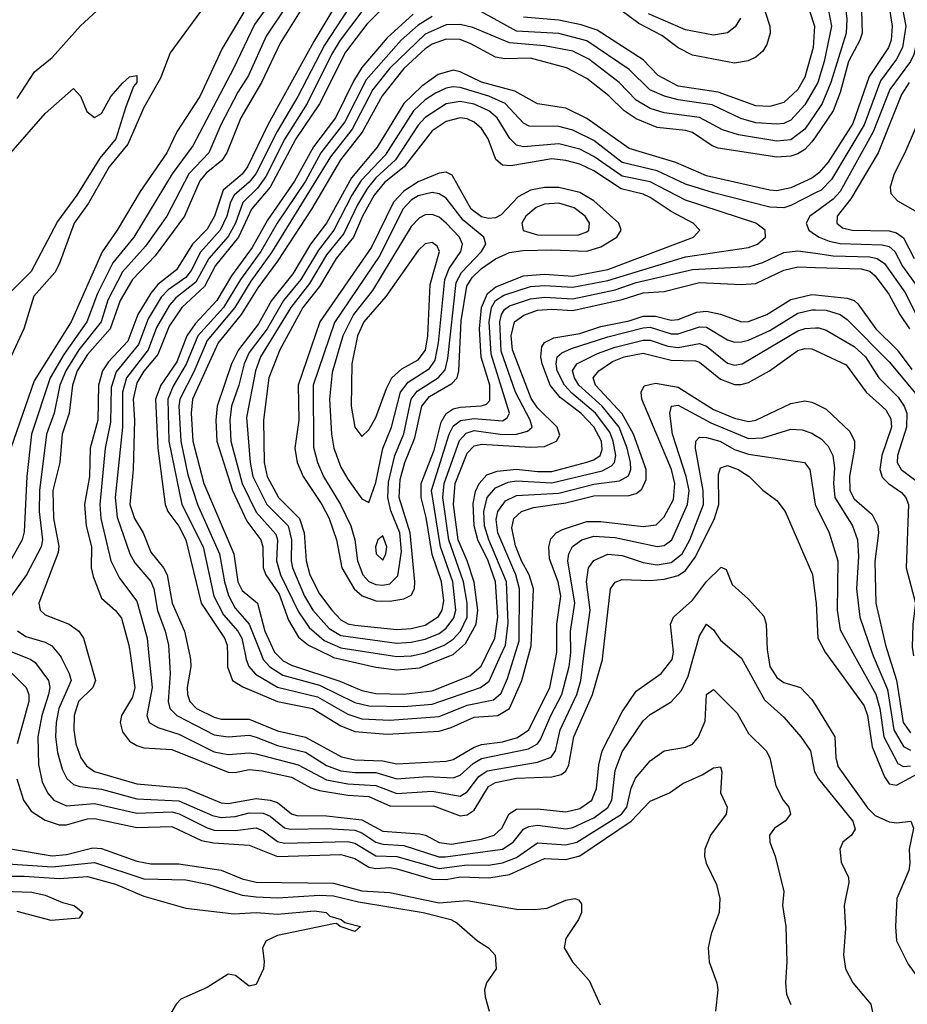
# Model space of a CAD drawing. Header units: inches. Extents: x 990535 to 1117859, y 769386 to 892122.
# Tile 1001 of 1056: x 1087737 to 1090261, y 839009 to 841809. Entities that reach past the tile are written whole.
import ezdxf

# ---------------------------------------------------------------- set-up
doc = ezdxf.new("R2010")
doc.units = ezdxf.units.IN
doc.header["$MEASUREMENT"] = 0
for name, color, linetype in [('B0883', 7, 'Continuous'), ('B0884', 7, 'Continuous'), ('B0893', 7, 'Continuous'), ('B0894', 7, 'Continuous')]:
    doc.layers.add(name, color=color, linetype=linetype)

msp = doc.modelspace()

# ---------------------------------------------------------------- linework, layer by layer
at = {"layer": 'B0883', "color": 5}
for points, elevation in [([(1087743.7, 840000), (1087769.5, 839990), (1087781.4, 839981.4), (1087819.4, 839930), (1087822.6, 839910), (1087819.1, 839890), (1087800.5, 839830), (1087789.3, 839770), (1087790.8, 839690.8), (1087801.4, 839641.4), (1087816.3, 839610), (1087834.6, 839590), (1087870, 839573.2), (1087950, 839580.5), (1088070, 839552.9), (1088170, 839556.4), (1088190.9, 839550.9), (1088270, 839510.5), (1088290, 839504.4), (1088350, 839503.3), (1088410, 839511), (1088430, 839502.4), (1088470, 839471.8), (1088490, 839467.6), (1088670, 839472.4), (1088690, 839467.4), (1088750, 839431.7), (1088810, 839429.3), (1088930, 839395.3), (1089010, 839405.8), (1089070, 839404.4), (1089110, 839411.3), (1089150, 839426.7), (1089210, 839468.4), (1089290, 839462.5), (1089321.6, 839470), (1089448.3, 839550), (1089463.4, 839570), (1089476, 839624), (1089488.1, 839651.9), (1089530, 839701.7), (1089570, 839729.4), (1089630, 839740.2), (1089650, 839749.2), (1089667.2, 839770), (1089685.9, 839814.1), (1089690, 839890.3), (1089710, 839904.2), (1089777, 839837), (1089810, 839779.3), (1089859.7, 839730), (1089870.1, 839710), (1089887.1, 839630), (1089907.9, 839590), (1089923.8, 839570), (1089929.2, 839550), (1089913.6, 839530), (1089883.5, 839510), (1089869.2, 839490), (1089870.2, 839470), (1089885.4, 839430), (1089910.2, 839330), (1089906, 839290), (1089915.6, 839230), (1089918.2, 839130), (1089914.5, 839070), (1089918, 839038), (1089930, 839008.9)], 2940), ([(1087852, 840000), (1087855.7, 839995.7), (1087878.5, 839950), (1087883.8, 839930), (1087849, 839850), (1087840.6, 839810), (1087838.7, 839770), (1087844.8, 839724.8), (1087858.1, 839678.1), (1087871.1, 839651.1), (1087890, 839634.6), (1087908.4, 839628.4), (1087970, 839621.1), (1088070, 839593.6), (1088190, 839587.9), (1088286, 839546), (1088310, 839540.4), (1088350, 839542.9), (1088390, 839553.6), (1088430, 839553.1), (1088450, 839544.4), (1088490, 839510.6), (1088506.7, 839506.7), (1088610, 839509.5), (1088690, 839503.9), (1088710, 839497), (1088750, 839469.8), (1088770, 839464.4), (1088830, 839460.3), (1088928.9, 839428.9), (1088948.1, 839428.1), (1089109.8, 839450), (1089140.6, 839470), (1089170, 839507.4), (1089184.9, 839515.1), (1089210, 839518.2), (1089290, 839508.4), (1089310, 839511.7), (1089370, 839539.6), (1089410, 839568.9), (1089421.1, 839590), (1089430, 839674.4), (1089450, 839726.8), (1089510, 839815.1), (1089530, 839833.2), (1089590, 839868.8), (1089618.9, 839901.1), (1089637.6, 839942.4), (1089653.9, 840000)], 2960), ([(1087932.7, 840000), (1087952.7, 839930), (1087945, 839910), (1087904.6, 839870), (1087892.2, 839830), (1087890.9, 839790), (1087897.3, 839750), (1087911.1, 839710), (1087927, 839686.9), (1087950, 839671.3), (1088070, 839636), (1088210, 839624.1), (1088310, 839582.2), (1088330, 839579.7), (1088410, 839594.4), (1088449.5, 839589.5), (1088470, 839583), (1088510, 839551.2), (1088525.8, 839545.8), (1088610, 839545.4), (1088710, 839533.9), (1088770, 839501.2), (1088873.7, 839493.8), (1088891.2, 839490), (1088930, 839469.4), (1088964.7, 839464.7), (1089050, 839478.6), (1089086.2, 839490), (1089108, 839510), (1089129.1, 839550.9), (1089150, 839563.9), (1089210, 839564.6), (1089290, 839556.8), (1089330, 839566.3), (1089364.1, 839590), (1089377.4, 839622.6), (1089384, 839690), (1089393.1, 839730), (1089450, 839840.7), (1089490, 839899.1), (1089561.1, 839950), (1089592.1, 839990), (1089594.1, 840000)], 2980), ([(1088052.4, 840000), (1088065.1, 839910), (1088058, 839882), (1088026.4, 839830), (1088023.2, 839810), (1088030, 839783.5), (1088050, 839757.1), (1088070, 839744.7), (1088090, 839738.5), (1088170, 839734.1), (1088330, 839668.8), (1088350, 839668.1), (1088390, 839676.6), (1088426.8, 839673.2), (1088510, 839654.8), (1088564.8, 839624.8), (1088590, 839617.5), (1088670, 839603.4), (1088730, 839600.1), (1088792.1, 839572.1), (1088913.6, 839573.6), (1088990, 839545.3), (1089010, 839548.2), (1089030, 839561.5), (1089070, 839628), (1089090, 839640.2), (1089150, 839652.2), (1089250, 839655.6), (1089277.2, 839662.8), (1089290, 839672.5), (1089298.6, 839690), (1089313.2, 839770), (1089366, 839890), (1089394.2, 839990), (1089395.3, 840000)], 3020), ([(1088104.8, 840000), (1088114.4, 839910), (1088099.2, 839830), (1088105.8, 839810), (1088130, 839795.9), (1088190, 839777.2), (1088290, 839727.4), (1088330, 839719.2), (1088390, 839723.9), (1088410, 839721.1), (1088529.6, 839689.6), (1088610, 839647.8), (1088670, 839636.3), (1088750, 839631.7), (1088810, 839608.5), (1088910, 839615.5), (1088990, 839601.3), (1089010, 839612.9), (1089043, 839657), (1089066.6, 839673.4), (1089210, 839697.6), (1089248.4, 839711.6), (1089260.8, 839730), (1089273.9, 839790), (1089321.2, 839890), (1089332.5, 839930), (1089341.8, 840000)], 3040), ([(1088162.2, 840000), (1088164.9, 839950), (1088159.2, 839870), (1088164.3, 839850), (1088184, 839830), (1088290, 839774.9), (1088330, 839769.8), (1088390, 839774), (1088410, 839768.8), (1088470, 839744.7), (1088550, 839725.6), (1088610, 839687.9), (1088650, 839673.4), (1088690, 839668), (1088750, 839668.2), (1088810, 839649.8), (1088897.1, 839657.1), (1088970, 839653), (1088990, 839660.7), (1089026.3, 839693.7), (1089050, 839707.6), (1089184.4, 839735.6), (1089210, 839749.8), (1089218.3, 839761.7), (1089247.2, 839830), (1089278.8, 839890), (1089299.9, 839970), (1089303.5, 840000)], 3060), ([(1088221.2, 840000), (1088223.4, 839990), (1088224.4, 839970), (1088213.4, 839910), (1088214.1, 839890), (1088221.3, 839870), (1088240.1, 839850), (1088290, 839825.5), (1088310, 839820.3), (1088390, 839819.9), (1088470, 839786.5), (1088550, 839768.3), (1088652.5, 839712.5), (1088690, 839704.5), (1088770, 839701.7), (1088810, 839692.9), (1088950, 839700.6), (1088970, 839705.2), (1089030, 839740.4), (1089050, 839747.5), (1089110, 839755.5), (1089152.5, 839767.5), (1089185, 839790), (1089245, 839910), (1089263, 840000)], 3080), ([(1088327.9, 840000), (1088328.6, 839968.6), (1088342.9, 839930), (1088371.5, 839911.5), (1088470, 839869.8), (1088570, 839849.8), (1088650, 839800.7), (1088690, 839784.7), (1088782.5, 839777.5), (1088930, 839785.8), (1088963.9, 839796.1), (1089030, 839826), (1089096.5, 839830), (1089130, 839850), (1089165.3, 839930), (1089183.8, 840000)], 3120), ([(1088379, 840000), (1088380.9, 839990), (1088389.3, 839969.3), (1088408.2, 839948.2), (1088470, 839911.3), (1088583.7, 839883.7), (1088670, 839833.7), (1088710, 839820.8), (1088790, 839817), (1088930, 839827.2), (1089010, 839859.8), (1089084.9, 839875.1), (1089106.1, 839893.9), (1089124.3, 839935.7), (1089144.1, 840000)], 3140), ([(1088425.5, 840000), (1088429.6, 839989.6), (1088448.3, 839968.3), (1088485.3, 839945.2), (1088590, 839916.3), (1088690, 839867.1), (1088730, 839857.6), (1088830, 839856.1), (1088910, 839862.7), (1089047.5, 839910), (1089071.9, 839928.1), (1089104.8, 840000)], 3160), ([(1088472.3, 840000), (1088486.2, 839986.2), (1088510, 839973.9), (1088647.5, 839927.5), (1088710, 839901.4), (1088750, 839893.2), (1088830, 839890.9), (1088910, 839900.6), (1089016.8, 839943.2), (1089049.1, 839970.9), (1089063.6, 840000)], 3180), ([(1088620.7, 840000), (1088630, 839995.5), (1088750, 839967.8), (1088810, 839960.6), (1088873.7, 839966.3), (1088960.1, 840000)], 3220), ([(1088797, 840000), (1088810, 839998), (1088850, 839999.7), (1088851.5, 840000)], 3240), ([(1089781.9, 840000), (1089790, 839993), (1089855, 839875), (1089910, 839825.2), (1089958, 839770), (1089985.7, 839730), (1089997.5, 839670), (1090000, 839665.6)], 2960), ([(1089865.7, 840000), (1089870.6, 839970), (1089890, 839938.3), (1089910, 839924.2), (1089957.4, 839910), (1089990, 839876), (1090000, 839859.6)], 2980), ([(1087716.3, 839950), (1087755.4, 839910), (1087763.5, 839890), (1087763.7, 839870), (1087730.4, 839750)], 2920), ([(1087729.7, 839650), (1087748.2, 839590), (1087770, 839557.9), (1087810, 839532.4), (1087850, 839519.9), (1087870, 839519.8), (1087930, 839536.4), (1087950, 839537.8), (1088070, 839511.9), (1088170, 839514.4), (1088254.7, 839474.7), (1088288.3, 839468.3), (1088390, 839461.3), (1088470, 839429.5), (1088650, 839435.5), (1088690, 839424.1), (1088730, 839399.3), (1088750, 839395.1), (1088790, 839397.8), (1088810, 839394.6), (1088910, 839364.7), (1088950, 839363.9), (1088990, 839371.7), (1089071.5, 839368.5), (1089130, 839378.4), (1089230, 839424.1), (1089290, 839421), (1089330, 839431.5), (1089476.1, 839530), (1089530, 839586.8), (1089585, 839610), (1089623.1, 839636.9), (1089678.3, 839661.7), (1089710, 839681.5), (1089730, 839684.4), (1089733.8, 839670), (1089730.1, 839610), (1089748.6, 839570), (1089746.2, 839550), (1089701.3, 839490), (1089685.2, 839450), (1089684.5, 839430), (1089689.2, 839410), (1089718.6, 839350), (1089728.1, 839310), (1089726.2, 839270), (1089703.5, 839210), (1089694.7, 839170), (1089698.2, 839130), (1089719.7, 839070), (1089722.2, 839050), (1089715.6, 838990)], 2920), ([(1087711.1, 839451.1), (1087830, 839431), (1087870, 839434.9), (1087945.7, 839454.3), (1087970, 839452.5), (1088070, 839416.3), (1088110, 839408.7), (1088190, 839408.4), (1088310, 839390.7), (1088370, 839365.7), (1088410, 839356.1), (1088630, 839353.6), (1088710, 839332), (1088790, 839326.8), (1088930, 839298.1), (1089010, 839304.6), (1089150, 839279.9), (1089201.1, 839279), (1089237.5, 839282.5), (1089290, 839305.4), (1089316, 839310), (1089326.3, 839306.3), (1089335, 839295), (1089334.5, 839270), (1089326.4, 839250), (1089290, 839196), (1089285.7, 839170), (1089309.1, 839130), (1089356.4, 839076.4), (1089387.6, 839007.6)], 2880), ([(1087689.7, 839409.7), (1087830, 839399.6), (1087950, 839412.6), (1088090, 839365.5), (1088210, 839363.5), (1088274.7, 839350), (1088370, 839319.5), (1088410, 839314.4), (1088470, 839312), (1088590, 839319.7), (1088630, 839317.4), (1088700.8, 839300.8), (1088884.4, 839270), (1088963.1, 839250), (1088980.5, 839240.5), (1089039.3, 839190), (1089070.4, 839170), (1089088.9, 839148.9), (1089092.4, 839110), (1089064.9, 839070), (1089059.1, 839050), (1089060.7, 839030), (1089072.2, 838990)], 2860), ([(1087653.9, 839373.9), (1087750, 839373.7), (1087850, 839366.9), (1087930, 839372.2), (1088010, 839350.7), (1088090, 839316.2), (1088210, 839282.7), (1088346.6, 839266.6), (1088409.5, 839270.6), (1088470, 839265.1), (1088575.3, 839275.3), (1088608.5, 839270), (1088619.4, 839259.4), (1088651.3, 839250), (1088661.4, 839241.4), (1088706.8, 839230), (1088690, 839216), (1088648.7, 839230), (1088638.6, 839238.6), (1088630, 839238), (1088470, 839204.6), (1088438, 839190), (1088428, 839170), (1088432.7, 839130), (1088430.4, 839110), (1088410, 839065.2), (1088390, 839060.9), (1088351.1, 839091.1), (1088330, 839094.5), (1088270, 839057), (1088195.8, 839024.2), (1088182, 839010), (1088147.3, 838950)], 2840), ([(1087689.1, 839330.9), (1087771.9, 839328.1), (1087810, 839319.6), (1087858.8, 839298.8), (1087892.4, 839290), (1087916.5, 839270), (1087906.2, 839253.8), (1087827, 839247), (1087730, 839273.5)], 2820)]:
    msp.add_lwpolyline(points, dxfattribs=dict(at, elevation=elevation))
at = {"layer": 'B0884', "color": 5}
for points, elevation in [([(1088690, 841941.8), (1088573.3, 841746.7), (1088442.5, 841510), (1088385.4, 841390), (1088370, 841369.3), (1088316.2, 841323.8), (1088290.8, 841250), (1088270, 841212.8), (1088228.3, 841170), (1088182.9, 841097.1), (1088130, 841055.5), (1088110, 841031.5), (1088073.5, 840970), (1088045, 840895), (1087990, 840836.2), (1087973, 840810), (1087961, 840770), (1087959.1, 840670), (1087937.4, 840590), (1087935.4, 840510), (1087922, 840430), (1087926, 840370), (1087941.3, 840310), (1087940.8, 840250), (1087945.9, 840225.9), (1087970, 840163.5), (1088010, 840128.4), (1088027, 840107), (1088048.1, 840030), (1088052.4, 840000)], 3020), ([(1088497, 841923), (1088404.9, 841795.1), (1088345.7, 841670), (1088229.4, 841450), (1088170.8, 841370), (1088061.7, 841190), (1088002.3, 841117.7), (1087958.7, 841030), (1087927.9, 840950), (1087863.3, 840856.7), (1087824, 840790), (1087770.9, 840630), (1087757.3, 840510), (1087750, 840352.7), (1087744.4, 840330), (1087699.9, 840250)], 2940), ([(1088536.8, 841910), (1088437.8, 841762.2), (1088388.3, 841650), (1088357.7, 841602.3), (1088309.1, 841510), (1088275.5, 841430), (1088218.7, 841370), (1088155.4, 841250), (1088095.1, 841164.9), (1088030, 841092.2), (1087988.4, 841011.6), (1087969.4, 840950), (1087905.2, 840870), (1087868.6, 840810), (1087851.8, 840770), (1087835.3, 840690), (1087813.9, 840630), (1087793.3, 840470), (1087792.4, 840410), (1087801.9, 840330), (1087798.2, 840310), (1087756.4, 840230), (1087712.7, 840170)], 2960), ([(1088582.6, 841910), (1088478.3, 841741.7), (1088425.3, 841630), (1088365.9, 841530), (1088326, 841430), (1088311.7, 841408.3), (1088267.8, 841372.2), (1088249.2, 841350.8), (1088205.8, 841250), (1088122.3, 841137.7), (1088057.9, 841070), (1088022.6, 841010), (1087994.4, 840930), (1087930, 840856.6), (1087900.9, 840810), (1087887.1, 840770), (1087878.1, 840690), (1087857.9, 840630), (1087851.8, 840550), (1087832, 840470), (1087833.9, 840390), (1087848.2, 840311.9), (1087846.4, 840293.6), (1087792.2, 840150), (1087795.9, 840130), (1087810, 840116.4), (1087877.8, 840090), (1087905.3, 840070), (1087918.5, 840050), (1087932.7, 840000)], 2980), ([(1089956.5, 841916.5), (1089997.7, 841790), (1089993.2, 841730), (1089970, 841645.4), (1089949.7, 841610), (1089910, 841573.3), (1089870, 841561.5), (1089830, 841564.2), (1089723, 841603), (1089610, 841619.9), (1089552.4, 841650), (1089510, 841694.2), (1089379.3, 841779.3), (1089334.2, 841794.2), (1089270, 841806.9), (1089170, 841815.5)], 3120), ([(1088293.2, 841890), (1088165.6, 841714.4), (1088137.6, 841642.4), (1088090, 841559.3), (1088045.3, 841454.7), (1087991.7, 841390), (1087932.7, 841287.3), (1087891.8, 841230), (1087850, 841113.3), (1087837.7, 841090), (1087777.2, 841022.8), (1087749.3, 840930), (1087690, 840802.6)], 2880), ([(1087730, 841584.8), (1087779.3, 841660.7), (1087830, 841701.6), (1087910, 841790.8), (1088002.8, 841877.2)], 2880), ([(1088813.2, 841886.8), (1088724.3, 841795.7), (1088663.6, 841716.4), (1088590, 841569.6), (1088522.4, 841470), (1088450, 841332.8), (1088396.4, 841270), (1088359.7, 841190), (1088294, 841110), (1088262.6, 841050), (1088198.1, 840990), (1088162.5, 840937.5), (1088130, 840857.1), (1088090.5, 840809.5), (1088070, 840776.4), (1088060, 840730), (1088063.9, 840670), (1088060, 840530), (1088050.9, 840430), (1088063.8, 840390), (1088088.3, 840350), (1088110, 840295.1), (1088146.3, 840250), (1088156.8, 840230), (1088170.9, 840150), (1088206.1, 840070), (1088221.2, 840000)], 3080), ([(1089845.1, 841870), (1089870.5, 841790), (1089871.3, 841770), (1089861.6, 841738.4), (1089850, 841719.5), (1089830, 841701.8), (1089808.3, 841691.7), (1089770, 841685.4), (1089650, 841707.8), (1089610, 841728.4), (1089563.6, 841763.6), (1089497.7, 841797.7), (1089450, 841833.3)], 3080), ([(1088690, 841868.6), (1088603.6, 841736.4), (1088528.3, 841590), (1088469.2, 841490.8), (1088408.6, 841370), (1088390, 841347), (1088346.8, 841310), (1088336.6, 841290), (1088326.6, 841250), (1088307.1, 841210), (1088251.9, 841148.1), (1088224.8, 841095.2), (1088210, 841075.7), (1088159.7, 841040.3), (1088139.9, 841020.1), (1088102.2, 840957.8), (1088075.2, 840884.8), (1088012.1, 840807.9), (1087997.5, 840762.5), (1087995.2, 840664.8), (1087980.4, 840590), (1087965, 840430), (1087968.2, 840390), (1087996.4, 840270), (1088021, 840221), (1088070, 840155), (1088099.4, 840050), (1088104.8, 840000)], 3040), ([(1088374.8, 841830), (1088313.2, 841726.9), (1088250, 841590), (1088184.4, 841490), (1088156, 841430), (1088080, 841320), (1088014.7, 841210), (1087971.5, 841148.5), (1087883.6, 840950), (1087778.4, 840781.6), (1087711.9, 840590)], 2920), ([(1088710, 841832.3), (1088648.2, 841750), (1088623.8, 841710), (1088554.4, 841570), (1088490.8, 841470), (1088437.2, 841362.8), (1088413.5, 841330), (1088371.5, 841288.5), (1088351.2, 841230), (1088330, 841191.8), (1088275.2, 841130), (1088237.9, 841062.1), (1088181.7, 841018.3), (1088163, 840997), (1088126.1, 840933.9), (1088102.7, 840870), (1088040.7, 840790), (1088029.4, 840750), (1088029.5, 840650), (1088008.8, 840450), (1088014.5, 840394.5), (1088050.1, 840290), (1088064.6, 840264.6), (1088110, 840211.6), (1088118.7, 840190), (1088128.9, 840128.9), (1088151.2, 840070), (1088160.7, 840030), (1088162.2, 840000)], 3060), ([(1088855.8, 841824.2), (1088782.5, 841757.5), (1088710, 841672.7), (1088686.2, 841633.8), (1088635.5, 841530), (1088572.8, 841447.2), (1088519.1, 841350), (1088441.6, 841238.4), (1088398.7, 841161.3), (1088339.7, 841080.3), (1088297.8, 841010), (1088236.3, 840943.7), (1088212.2, 840910), (1088183.7, 840836.3), (1088138.5, 840770), (1088123.4, 840730), (1088129.9, 840590), (1088151.4, 840430), (1088159, 840410), (1088190, 840369), (1088209.8, 840330), (1088253.3, 840150), (1088319.4, 840050), (1088327.2, 840030), (1088327.9, 840000)], 3120), ([(1088910, 841817.6), (1088870, 841793.4), (1088822.1, 841750), (1088722.6, 841637.4), (1088661.5, 841518.5), (1088594, 841430), (1088549.7, 841350), (1088469.7, 841230), (1088422.6, 841150), (1088365.4, 841070), (1088316.6, 840990), (1088244.1, 840910), (1088210.9, 840829.1), (1088173.3, 840766.7), (1088158.1, 840730), (1088161, 840610), (1088198, 840430), (1088259, 840310), (1088289.8, 840170), (1088316.6, 840116.6), (1088357.6, 840070), (1088369.4, 840050), (1088379, 840000)], 3140), ([(1090000, 841618.8), (1089970, 841566.6), (1089930, 841523.3), (1089910, 841513.8), (1089890, 841511.2), (1089830, 841515.1), (1089787.6, 841527.6), (1089706.4, 841566.4), (1089610, 841580.8), (1089571, 841591), (1089529.3, 841609.3), (1089470, 841666.8), (1089350, 841748.6), (1089270, 841769.6), (1089150, 841775.9), (1089050, 841830.8)], 3140), ([(1089786.6, 841813.4), (1089771.6, 841788.4), (1089750, 841771.4), (1089710, 841765), (1089630, 841779.9), (1089525.3, 841825.3)], 3060), ([(1090000, 841541.8), (1089970, 841497.6), (1089930, 841467.5), (1089890, 841463.7), (1089780.9, 841480.9), (1089735.2, 841495.2), (1089670, 841530.2), (1089570, 841543.4), (1089530, 841556.4), (1089490, 841579.9), (1089441.8, 841630), (1089356, 841696), (1089310, 841718.9), (1089230, 841734.8), (1089130, 841742.5), (1089026.1, 841786.1), (1088990, 841795.3), (1088950, 841793.8), (1088890, 841767.9), (1088789.5, 841670.5), (1088741, 841610), (1088682.3, 841497.7), (1088621, 841419), (1088453.2, 841146.8), (1088394.6, 841065.4), (1088349.2, 840990), (1088270, 840896.5), (1088232.5, 840807.5), (1088192.5, 840730), (1088189.5, 840710), (1088195.3, 840610), (1088215, 840515), (1088243.2, 840430), (1088305.7, 840290), (1088319.6, 840210), (1088331.1, 840171.1), (1088350, 840135.8), (1088389.8, 840089.8), (1088425.5, 840000)], 3160), ([(1090000, 841475.8), (1089990, 841461), (1089970, 841439.9), (1089950, 841427.4), (1089930, 841420.3), (1089890, 841418.2), (1089723.7, 841443.7), (1089706.7, 841450), (1089650, 841488.2), (1089630, 841494), (1089550, 841502.2), (1089490, 841526.7), (1089456.5, 841550), (1089412.3, 841592.3), (1089350, 841641.8), (1089292.1, 841672.1), (1089190, 841699.6), (1089117.1, 841697.1), (1089090, 841702.2), (1089020.4, 841740.4), (1088990, 841752.2), (1088950, 841753.5), (1088910, 841739.3), (1088890, 841725.9), (1088830, 841669.5), (1088768.2, 841591.8), (1088711, 841489), (1088649.7, 841410), (1088566.9, 841270), (1088470, 841122.1), (1088414.1, 841045.9), (1088367.3, 840970), (1088301.6, 840890), (1088229.1, 840730), (1088224.8, 840690), (1088229.5, 840610), (1088261.2, 840490), (1088346.3, 840290), (1088357.5, 840210), (1088370, 840185.3), (1088413.2, 840150), (1088434.3, 840070), (1088462.2, 840010), (1088472.3, 840000)], 3180), ([(1087712.3, 841430), (1087810, 841542.2), (1087890, 841613), (1087910, 841591), (1087927.8, 841547.8), (1087950, 841530.6), (1087970, 841541.6), (1087996.3, 841590), (1088030, 841628.4), (1088050, 841646), (1088070, 841650.4), (1088070.1, 841630), (1088061, 841619), (1088038.8, 841561.2), (1088011, 841470), (1087964.9, 841415.1), (1087900.3, 841310), (1087845, 841235), (1087770, 841093.1), (1087707.1, 841030)], 2860), ([(1090000, 841365.5), (1089990, 841357.8), (1089930, 841330.4), (1089890, 841321.9), (1089870, 841324.1), (1089690, 841364.4), (1089602.9, 841402.9), (1089470, 841442.1), (1089350, 841527.3), (1089290, 841557.4), (1089210, 841569.6), (1089145, 841605), (1089050, 841631.2), (1088990, 841660.7), (1088970, 841665.1), (1088927.1, 841652.9), (1088880.3, 841619.7), (1088829.5, 841570), (1088754, 841446), (1088681, 841359), (1088609.4, 841230), (1088564.4, 841170), (1088513.9, 841086.1), (1088453.5, 841010), (1088416.5, 840943.5), (1088359.3, 840870), (1088339.8, 840830), (1088299.1, 840710), (1088294.7, 840670), (1088298.2, 840610), (1088342.8, 840470), (1088383.1, 840383.1), (1088423.3, 840330), (1088428.5, 840310), (1088429.8, 840250), (1088437.4, 840230), (1088475.2, 840175.2), (1088501.3, 840101.3), (1088530, 840052.7), (1088558.5, 840030), (1088620.7, 840000)], 3220), ([(1090000, 841316), (1089930, 841280.4), (1089910, 841274.2), (1089870, 841275.6), (1089710, 841316), (1089630, 841341.1), (1089550, 841378.6), (1089450, 841403.1), (1089370, 841464.8), (1089310, 841495), (1089270, 841505.3), (1089185.8, 841505.8), (1089170, 841514.7), (1089118.1, 841570), (1089071.7, 841591.7), (1088990, 841616.1), (1088970, 841618.1), (1088950, 841614.1), (1088920, 841600), (1088890, 841580.5), (1088856.9, 841550), (1088776.2, 841423.8), (1088708.3, 841351.7), (1088681.7, 841310), (1088630.5, 841210), (1088586.5, 841153.5), (1088536.6, 841070), (1088487.7, 841010), (1088440.9, 840930), (1088390, 840862.6), (1088375.2, 840830), (1088360.4, 840770), (1088339.2, 840710), (1088335.2, 840670), (1088338.1, 840610), (1088370, 840490), (1088410, 840408.1), (1088465.9, 840345.9), (1088470.4, 840330), (1088467.5, 840270), (1088478.8, 840230), (1088530, 840124.8), (1088560.6, 840080.6), (1088603.1, 840043.1), (1088650, 840023), (1088797, 840000)], 3240), ([(1090000, 841261.8), (1089984, 841250), (1089973.3, 841230), (1089981.2, 841210), (1090000, 841197.2)], 3260), ([(1088851.5, 840000), (1088890, 840008.7), (1088944.2, 840030), (1088970, 840047.1), (1088990.5, 840070), (1089010, 840110), (1089009.2, 840150), (1088998.8, 840210), (1088957.4, 840330), (1088940.5, 840450), (1088944.6, 840490), (1088987.6, 840612.4), (1089006.7, 840633.3), (1089030, 840640.5), (1089110, 840629.5), (1089150.1, 840629.9), (1089181.6, 840638.4), (1089194, 840650), (1089189, 840670), (1089147.5, 840750), (1089106.4, 840866.4), (1089102.9, 840950), (1089106.9, 840970), (1089115.7, 840984.3), (1089130, 840995.1), (1089190, 841015.3), (1089230, 841020.2), (1089310, 841015.4), (1089430, 841041), (1089490, 841061.2), (1089650, 841098.7), (1089813.1, 841106.9), (1089850, 841118.2), (1089910, 841146.8), (1089950, 841151.1), (1090000, 841144.4)], 3240), ([(1088960.1, 840000), (1088970, 840003.8), (1089005, 840035), (1089035.7, 840090), (1089040.2, 840130), (1089029.1, 840209.1), (1089009.8, 840270), (1088984.3, 840330), (1088970.9, 840430), (1088975.3, 840490), (1089010, 840576.5), (1089030, 840597.5), (1089050, 840602), (1089190, 840593.2), (1089230, 840595.5), (1089263.4, 840610), (1089272.8, 840627.2), (1089265.3, 840650), (1089210, 840705.5), (1089192.1, 840732.1), (1089138.3, 840870), (1089134.6, 840910), (1089144.3, 840950), (1089171.1, 840968.9), (1089210, 840982.8), (1089250, 840985.4), (1089310, 840981.5), (1089450, 841012.9), (1089510, 841031.6), (1089570, 841035.4), (1089670, 841061.3), (1089790, 841055.6), (1089830, 841058.6), (1089910, 841096.2), (1089950, 841105.6), (1090000, 841104.2)], 3220), ([(1089063.6, 840000), (1089088.5, 840050), (1089097, 840110), (1089090.6, 840210), (1089069.1, 840270), (1089040.1, 840330), (1089029.7, 840370), (1089026.5, 840433.5), (1089033, 840467), (1089043.5, 840490), (1089065.7, 840514.3), (1089095.3, 840524.7), (1089150, 840530.9), (1089210, 840524), (1089250, 840524.5), (1089349.7, 840550.3), (1089370, 840557.3), (1089387.4, 840570), (1089393.4, 840586.6), (1089391.9, 840610), (1089370, 840650.7), (1089332.7, 840690), (1089274.5, 840734.5), (1089246, 840770), (1089222.8, 840830), (1089219.2, 840850), (1089221.9, 840878.1), (1089229.3, 840890.7), (1089256.2, 840903.8), (1089330, 840916.1), (1089390, 840936.5), (1089470, 840952), (1089510, 840965.4), (1089545.4, 840965.4), (1089590, 840953.9), (1089610, 840955.8), (1089662.8, 840977.2), (1089690, 840979.7), (1089730, 840971.3), (1089789.8, 840949.8), (1089810, 840950.3), (1089862, 840970), (1089930, 841013.3), (1089990, 841027.5), (1090000, 841026.5)], 3180), ([(1089104.8, 840000), (1089118.6, 840030), (1089126.4, 840093.6), (1089121.1, 840210), (1089070.8, 840330), (1089059.2, 840370), (1089057.2, 840410), (1089066.9, 840450), (1089090, 840477.4), (1089126.4, 840493.6), (1089150, 840497.1), (1089250, 840491.8), (1089393.6, 840526.4), (1089419.8, 840540.2), (1089428.3, 840550), (1089432, 840570), (1089425.2, 840610), (1089415.6, 840635.6), (1089374.8, 840690), (1089307, 840747), (1089286.1, 840770), (1089265.3, 840810), (1089262.3, 840830), (1089265.9, 840850), (1089278.4, 840861.6), (1089306.2, 840873.8), (1089410, 840907.4), (1089510, 840933), (1089530, 840934.9), (1089590, 840915.7), (1089610, 840915.4), (1089670, 840935.7), (1089690, 840934.6), (1089750, 840898.7), (1089770, 840892.2), (1089790, 840893), (1089810, 840897.8), (1089870, 840925.3), (1089950, 840973.9), (1089990, 840984.1), (1090000, 840983.7)], 3160), ([(1089144.1, 840000), (1089157.2, 840042.8), (1089158.6, 840190), (1089148.4, 840230), (1089097.1, 840350), (1089092.1, 840387.9), (1089096.8, 840410), (1089119.1, 840440.9), (1089150, 840456.3), (1089270, 840462.5), (1089370, 840488.4), (1089442.6, 840497.4), (1089468.3, 840511.7), (1089474.8, 840530), (1089473.9, 840550), (1089464.2, 840590), (1089441.5, 840650), (1089393.9, 840710), (1089326.7, 840770), (1089314.4, 840790), (1089309.4, 840810), (1089321.8, 840830), (1089380.6, 840859.4), (1089430, 840877.8), (1089510, 840897.6), (1089530, 840897.9), (1089580.3, 840880.3), (1089610, 840876.5), (1089670, 840888), (1089690, 840880.8), (1089750, 840832), (1089770, 840826.7), (1089791.2, 840830), (1089950, 840923.7), (1089971, 840931), (1090000, 840932.1)], 3140), ([(1089183.8, 840000), (1089191.4, 840028.6), (1089198.4, 840190), (1089186, 840230), (1089163.7, 840270), (1089146.9, 840313.1), (1089136.3, 840363.7), (1089142.3, 840390), (1089164.5, 840410), (1089198, 840422), (1089290, 840434.9), (1089370, 840454.5), (1089470, 840455.5), (1089490, 840461.6), (1089506.1, 840473.9), (1089518.4, 840501.6), (1089518.2, 840530), (1089482.6, 840630), (1089450, 840687.6), (1089374.2, 840770), (1089368.1, 840790), (1089384.1, 840810), (1089423.3, 840836.7), (1089456.3, 840850), (1089510, 840860.7), (1089590, 840840.7), (1089658.9, 840838.9), (1089670, 840835), (1089730, 840786.5), (1089770, 840771.1), (1089788.6, 840771.4), (1089810, 840777.4), (1089868.9, 840810), (1089950, 840867.8), (1089970, 840873.8), (1089990, 840872.6), (1090000, 840868)], 3120), ([(1089263, 840000), (1089265, 840010), (1089265, 840090), (1089276.3, 840170), (1089268.3, 840210), (1089244.2, 840275.8), (1089241.5, 840310), (1089247.3, 840332.7), (1089262.9, 840350), (1089280.8, 840359.3), (1089350, 840381.6), (1089390, 840381.7), (1089510, 840367.4), (1089547.3, 840372.7), (1089570, 840394.8), (1089595.9, 840444.1), (1089600.5, 840490), (1089590.7, 840530), (1089506.4, 840730), (1089504.4, 840750), (1089512.6, 840767.4), (1089545.1, 840774.9), (1089610, 840763.6), (1089710, 840699.9), (1089770, 840675.6), (1089810, 840666.7), (1089830.4, 840669.6), (1089930, 840717), (1089970, 840724.8), (1089990, 840721.3), (1090000, 840716.3)], 3080), ([(1089303.5, 840000), (1089304.7, 840010), (1089303.6, 840070), (1089315.9, 840150), (1089295.9, 840270), (1089298.6, 840290), (1089309.3, 840310.7), (1089335.9, 840330), (1089370, 840339.9), (1089430, 840336), (1089550, 840310.4), (1089570, 840313.5), (1089591.8, 840330), (1089636.5, 840430), (1089640.7, 840470), (1089632.8, 840510), (1089593.2, 840630), (1089585.6, 840690), (1089590.5, 840709.5), (1089610, 840712.7), (1089702.7, 840662.7), (1089810, 840617.6), (1089850, 840619.8), (1089930, 840644.6), (1089962.2, 840642.2), (1089990, 840633), (1090000, 840626.8)], 3060), ([(1089341.8, 840000), (1089359.1, 840130), (1089349.4, 840210.6), (1089354.9, 840250), (1089370, 840271.5), (1089410, 840289.1), (1089450, 840285.3), (1089510, 840265.2), (1089550, 840258.7), (1089590, 840265.5), (1089620.9, 840290), (1089643, 840330), (1089681.8, 840430), (1089681.1, 840470), (1089658.8, 840590), (1089659.9, 840610), (1089670, 840621.6), (1089690, 840621), (1089728.1, 840610), (1089770, 840586.8), (1089810, 840572.9), (1089968.4, 840550), (1089983.5, 840530), (1089999.3, 840430), (1090000, 840428.6)], 3040), ([(1089395.3, 840000), (1089417.1, 840190), (1089430.3, 840209.7), (1089450, 840217.2), (1089530, 840214), (1089570, 840217.5), (1089610, 840228.4), (1089630, 840242.5), (1089658.5, 840281.5), (1089713.3, 840390), (1089724.9, 840430), (1089724.2, 840515.8), (1089730, 840534.5), (1089750, 840540.8), (1089779.8, 840530), (1089811.4, 840510), (1089850.7, 840470.7), (1089890, 840441.5), (1089913.4, 840410), (1089991.3, 840231.3), (1090000, 840161.9)], 3020), ([(1089594.1, 840000), (1089596.1, 840010), (1089587.9, 840090), (1089596.7, 840110), (1089650, 840158.4), (1089690, 840211.6), (1089731.9, 840251.9), (1089745.7, 840245.7), (1089762.9, 840202.9), (1089810, 840161.1), (1089852.8, 840112.8), (1089859.8, 840090), (1089863, 840017), (1089865.7, 840000)], 2980), ([(1089653.9, 840000), (1089670, 840057), (1089690, 840090.3), (1089710, 840073.8), (1089730, 840044.7), (1089781.9, 840000)], 2960), ([(1087731.4, 840071.4), (1087755, 840055), (1087810, 840038.6), (1087828.3, 840028.3), (1087852, 840000)], 2960), ([(1087697.8, 840017.8), (1087743.7, 840000)], 2940)]:
    msp.add_lwpolyline(points, dxfattribs=dict(at, elevation=elevation))
for points, elevation in [([(1088990, 841576.4), (1088950, 841569.7), (1088890, 841531), (1088870, 841509), (1088806.3, 841410), (1088750, 841359), (1088726.7, 841330), (1088697.8, 841282.2), (1088658.8, 841201.2), (1088610, 841140.3), (1088561.7, 841058.3), (1088508.6, 840990), (1088422.3, 840850), (1088407.9, 840810), (1088382.7, 840677.3), (1088392.4, 840550), (1088400.5, 840510), (1088440, 840430), (1088500.8, 840370), (1088510.2, 840330.2), (1088509, 840270), (1088512.6, 840250), (1088547.4, 840170), (1088571.3, 840130), (1088617.6, 840077.6), (1088650, 840058), (1088810, 840036.2), (1088850, 840038.5), (1088890, 840047.1), (1088930, 840063.9), (1088950, 840078.5), (1088972, 840108), (1088977.9, 840130), (1088968.7, 840210), (1088934.3, 840310), (1088908.7, 840470), (1088958.9, 840630), (1088970, 840652.8), (1088990.6, 840669.4), (1089030, 840675), (1089110, 840668.5), (1089123.3, 840676.7), (1089130.4, 840689.6), (1089078.1, 840858.1), (1089072.2, 840950), (1089079.1, 840990), (1089089.8, 841010.2), (1089114.3, 841025.7), (1089190, 841050.4), (1089230, 841052.9), (1089310, 841047.8), (1089410, 841067.3), (1089630, 841134.3), (1089810, 841161.4), (1089835.4, 841170), (1089857.5, 841190), (1089856.5, 841210), (1089830.6, 841230), (1089630, 841295.5), (1089530, 841347.3), (1089450, 841364), (1089370, 841419.4), (1089330, 841441), (1089270, 841456.1), (1089170, 841446.9), (1089150, 841451.5), (1089131, 841471), (1089095, 841530), (1089071.5, 841550), (1089030, 841568.3)], 3260), ([(1088990, 841529.3), (1088950, 841519.1), (1088910, 841492.9), (1088830.5, 841390), (1088774.3, 841345.7), (1088745.6, 841310), (1088712.4, 841250), (1088686.2, 841190), (1088636.8, 841130), (1088589.5, 841050), (1088542.3, 840990), (1088476.8, 840870), (1088445.8, 840790), (1088430.3, 840670), (1088432.4, 840550), (1088441.4, 840510), (1088473.3, 840450), (1088532.9, 840390), (1088546.2, 840350), (1088552.3, 840270), (1088562.3, 840230), (1088590, 840176.6), (1088624.5, 840130), (1088650, 840102.2), (1088670, 840091.2), (1088690, 840086.7), (1088810, 840074.8), (1088850, 840077.7), (1088890, 840086.8), (1088927.9, 840112.1), (1088938.9, 840130), (1088943.6, 840156.4), (1088936.9, 840210), (1088910, 840288.1), (1088893.3, 840393.3), (1088878.5, 840450), (1088879.3, 840490), (1088915.5, 840584.4), (1088935.5, 840664.5), (1088950, 840689.2), (1088970, 840701.8), (1088990, 840707.2), (1089050, 840710.6), (1089064.4, 840715.6), (1089073.8, 840726.2), (1089074.3, 840770), (1089049.2, 840849.2), (1089044.8, 840930), (1089050, 840990), (1089067.1, 841030), (1089090.9, 841049.1), (1089170, 841080.7), (1089230, 841085.2), (1089310, 841079.6), (1089410, 841098.3), (1089653.1, 841190), (1089670.8, 841210), (1089652.2, 841230), (1089590, 841263.4), (1089530, 841303.2), (1089510, 841312.5), (1089447.9, 841327.9), (1089370, 841378.8), (1089330, 841397.9), (1089290, 841408.8), (1089250, 841412.7), (1089133.6, 841393.6), (1089110, 841394.6), (1089090.8, 841410.8), (1089068.9, 841470), (1089050, 841499.5), (1089030, 841517.1), (1089010, 841526.5)], 3280), ([(1088950, 841374.7), (1088930, 841372.2), (1088870, 841347.6), (1088830, 841321.5), (1088800.4, 841290), (1088737.7, 841162.3), (1088591.1, 840950), (1088529, 840770), (1088530.7, 840670), (1088519.2, 840590), (1088526.3, 840550), (1088543.5, 840510), (1088596.2, 840430), (1088617.1, 840390), (1088638.2, 840330), (1088653.6, 840250), (1088688.1, 840190), (1088710.7, 840170.7), (1088750, 840156.6), (1088790, 840155), (1088830, 840162.4), (1088850, 840172.3), (1088859.6, 840190), (1088860.9, 840210), (1088847.5, 840350), (1088816, 840450), (1088818.8, 840501.2), (1088832.3, 840550), (1088860.6, 840619.4), (1088880.3, 840710), (1088902.7, 840737.3), (1088966.1, 840773.9), (1088981.5, 840790), (1088986, 840810), (1088992.2, 840952.2), (1089008.8, 841051.2), (1089024, 841076), (1089050, 841101.2), (1089090, 841128.5), (1089130, 841146.5), (1089167.6, 841152.4), (1089250, 841154.7), (1089350, 841150.3), (1089390, 841162.4), (1089435.3, 841190), (1089447.8, 841210), (1089441.2, 841230), (1089370, 841293.8), (1089330, 841317.3), (1089270, 841332), (1089230, 841331.8), (1089190, 841323.9), (1089154.9, 841305.1), (1089106, 841254), (1089090, 841245.3), (1089070, 841243.3), (1089050, 841248), (1089021.3, 841270), (1088967.1, 841367.1)], 3320), ([(1088910, 841316.9), (1088870, 841307.6), (1088850, 841295.4), (1088826.7, 841270), (1088761.8, 841138.2), (1088632.7, 840947.3), (1088571.6, 840770), (1088573.2, 840593.2), (1088584.2, 840550), (1088601.2, 840510), (1088649.2, 840430), (1088678.7, 840370), (1088689.8, 840329.8), (1088698.2, 840270), (1088712.8, 840230), (1088730, 840211.7), (1088750, 840202.5), (1088770, 840200.6), (1088790, 840205), (1088812.4, 840227.6), (1088823.2, 840296.8), (1088818.1, 840350), (1088792.5, 840412.5), (1088784.5, 840450), (1088786.2, 840493.8), (1088803.6, 840570), (1088829.2, 840630.8), (1088850.6, 840730), (1088867.5, 840752.4), (1088928.3, 840791.7), (1088947, 840813), (1088954.4, 840845.6), (1088978.8, 841061.2), (1088993.7, 841090), (1089050.3, 841150), (1089062.4, 841170), (1089057.5, 841190), (1088998.6, 841238.6), (1088950, 841301.2), (1088930, 841313.6)], 3340), ([(1089270, 841286.7), (1089230, 841283.7), (1089205.5, 841274.5), (1089176, 841250), (1089165.1, 841230), (1089169.1, 841209.1), (1089210, 841196.8), (1089324.2, 841195.8), (1089350, 841205.2), (1089355.3, 841210), (1089357.4, 841230), (1089345, 841250), (1089314, 841274)], 3340), ([(1088910, 841255.2), (1088890, 841253.9), (1088874.4, 841245.6), (1088850, 841221), (1088740.9, 841039.1), (1088686.8, 840970), (1088656.6, 840910), (1088625.5, 840805.5), (1088617.9, 840730), (1088623.7, 840630), (1088630.4, 840590), (1088650, 840536.6), (1088670, 840502.5), (1088710, 840446), (1088730, 840435.9), (1088750, 840492.6), (1088770.1, 840589.9), (1088794.5, 840650), (1088820.5, 840750), (1088841.8, 840778.2), (1088902.8, 840817.3), (1088919.1, 840840.9), (1088928.4, 840890), (1088945.9, 841070), (1088958.9, 841101.1), (1088992, 841150), (1088996.5, 841170), (1088988.3, 841190), (1088950, 841230.6), (1088930, 841247.4)], 3360), ([(1088910, 841175.4), (1088890, 841171.3), (1088870, 841152.5), (1088778.7, 841021.3), (1088716.2, 840950), (1088697.5, 840910), (1088682.1, 840830), (1088680.1, 840710), (1088690, 840650.4), (1088710, 840623.6), (1088730, 840642.8), (1088750, 840677.8), (1088779.9, 840760.1), (1088795.7, 840790), (1088824.2, 840815.8), (1088870, 840841.8), (1088890.8, 840869.2), (1088897.7, 840910), (1088904.4, 841055.6), (1088930.6, 841150), (1088924.6, 841164.6)], 3380), ([(1088770, 840340.8), (1088755.6, 840330), (1088749.4, 840310), (1088751.3, 840290), (1088770, 840272.2), (1088778.3, 840290), (1088780.9, 840310)], 3360)]:
    msp.add_lwpolyline(points, close=True, dxfattribs=dict(at, elevation=elevation))
at = {"layer": 'B0893', "color": 5}
for points, elevation in [([(1090035.2, 840000), (1090138.1, 839858.1), (1090147.8, 839830), (1090161.2, 839741.2), (1090196, 839656), (1090210, 839635.7), (1090230, 839632), (1090350, 839696.7)], 3020), ([(1090110.9, 840000), (1090171.3, 839891.3), (1090183, 839850), (1090194, 839770), (1090233.8, 839693.8), (1090250, 839685.2), (1090270, 839687.6)], 3040), ([(1090164.4, 840000), (1090204.7, 839904.7), (1090222.4, 839790), (1090250, 839742), (1090270, 839731.3)], 3060), ([(1090208.8, 840000), (1090230.8, 839930.8), (1090249.7, 839810), (1090270, 839781.5)], 3080), ([(1090000, 839859.6), (1090054.6, 839770), (1090057.8, 839710), (1090064.1, 839684.1), (1090147.9, 839567.9), (1090170, 839545.9), (1090210, 839527.7), (1090230, 839524.8), (1090270.7, 839530), (1090278.8, 839510), (1090266.2, 839450), (1090268.7, 839410), (1090265.3, 839390), (1090231.5, 839310), (1090227.6, 839230), (1090230.2, 839190), (1090263.3, 839123.3), (1090310, 839059.2), (1090363.3, 838970)], 2980), ([(1090000, 839665.6), (1090008.7, 839650), (1090106.5, 839530), (1090112.4, 839507.6), (1090102.8, 839490), (1090077.6, 839470), (1090069.3, 839450), (1090073, 839413), (1090094.2, 839370), (1090095.2, 839355.2), (1090082, 839290), (1090085.1, 839225.1), (1090080.1, 839150), (1090085.6, 839110), (1090106, 839070), (1090157.8, 839010), (1090170.1, 838950.1)], 2960)]:
    msp.add_lwpolyline(points, dxfattribs=dict(at, elevation=elevation))
at = {"layer": 'B0894', "color": 5}
for points, elevation in [([(1090000, 842152.9), (1090012, 842110), (1090056.9, 842010), (1090078.9, 841898.9), (1090088.7, 841810), (1090087.3, 841770), (1090043.9, 841630), (1090019.2, 841570), (1090000, 841541.8)], 3160), ([(1090000, 842008.4), (1090008.6, 841950), (1090026.2, 841890), (1090046, 841790), (1090025.1, 841690), (1090006.4, 841630), (1090000, 841618.8)], 3140), ([(1090127.8, 841930), (1090132.5, 841770), (1090126.3, 841750), (1090093.6, 841690), (1090070, 841602.1), (1090050, 841549.6), (1090000, 841475.8)], 3180), ([(1090241.6, 841870), (1090257.2, 841790), (1090247.5, 841730), (1090230, 841696.3), (1090185, 841635), (1090138.5, 841510), (1090045.6, 841354.4), (1090015.9, 841324.1), (1090000, 841316)], 3240), ([(1090205.4, 841870), (1090217.9, 841790), (1090215.3, 841750), (1090207.4, 841730), (1090152.6, 841647.4), (1090106, 841514), (1090036.1, 841403.9), (1090010, 841373.3), (1090000, 841365.5)], 3220), ([(1090293.6, 841830), (1090297.5, 841790), (1090279.9, 841710), (1090270, 841690), (1090211.3, 841610), (1090163.9, 841490), (1090070, 841320.3), (1090050, 841298.6), (1090000, 841261.8)], 3260), ([(1090266.7, 841630), (1090244.4, 841595.6), (1090178.2, 841430), (1090100.6, 841299.4), (1090062, 841250), (1090060.5, 841230), (1090077.1, 841217.1), (1090104.4, 841210), (1090210, 841208.2), (1090230, 841202.9), (1090250, 841188), (1090280.5, 841130)], 3280), ([(1090306.7, 841553.3), (1090254.3, 841430), (1090223.7, 841370), (1090212.6, 841332.6), (1090214.2, 841314.1), (1090233.3, 841293.3), (1090290, 841261.6)], 3320), ([(1090000, 841197.2), (1090010.6, 841190), (1090038.5, 841178.5), (1090070, 841172.7), (1090190, 841168.8), (1090210, 841163.6), (1090225.6, 841150), (1090247.8, 841107.7), (1090289.6, 841050)], 3260), ([(1090000, 841144.4), (1090050, 841137.7), (1090154.6, 841134.6), (1090175.5, 841130), (1090195.8, 841115.8), (1090254.2, 841034.2), (1090286, 840970)], 3240), ([(1090000, 841104.2), (1090130, 841100.6), (1090154.1, 841094.1), (1090170, 841080.7), (1090208.5, 841028.5), (1090240, 840970), (1090267.5, 840930)], 3220), ([(1090000, 841026.5), (1090090, 841017.3), (1090109.8, 841009.8), (1090120.5, 841000.5), (1090172, 840930), (1090232, 840870), (1090273.9, 840813.9)], 3180), ([(1090000, 840983.7), (1090030, 840982.4), (1090070, 840970.6), (1090090, 840956.6), (1090210, 840835.8), (1090281.6, 840750), (1090293.3, 840730), (1090301.8, 840690), (1090287.1, 840587.1), (1090292, 840570), (1090332.8, 840530), (1090352.8, 840470), (1090353.4, 840430), (1090333.9, 840270), (1090348.4, 840170), (1090340.8, 840010), (1090343.9, 840000)], 3160), ([(1090000, 840932.1), (1090010, 840932.4), (1090030, 840925.8), (1090110, 840879.5), (1090141.9, 840850), (1090180.4, 840790), (1090235, 840735), (1090252.6, 840710), (1090259.7, 840690), (1090258.8, 840650), (1090233.1, 840570), (1090232.6, 840550), (1090243.4, 840530), (1090293.2, 840493.2), (1090305.4, 840470), (1090309.8, 840450), (1090295.9, 840270), (1090315.9, 840170), (1090306.7, 840010), (1090308.4, 840000)], 3140), ([(1090000, 840868), (1090087.3, 840827.3), (1090144.6, 840750), (1090199.8, 840699.8), (1090214, 840674), (1090216.1, 840650), (1090188.4, 840570), (1090182.7, 840530), (1090190, 840508.1), (1090207.7, 840490), (1090244.5, 840464.5), (1090256.7, 840450), (1090264.1, 840430), (1090258, 840250), (1090284.1, 840150), (1090276.8, 840090), (1090275.1, 840024.9), (1090278.7, 840000)], 3120), ([(1090000, 840716.3), (1090030, 840701.1), (1090097.9, 840637.9), (1090110.5, 840610.5), (1090110.8, 840590.8), (1090096.8, 840510), (1090098, 840470), (1090110, 840446.2), (1090161.5, 840401.5), (1090177, 840370), (1090178.8, 840350), (1090168.6, 840268.6), (1090171.2, 840150), (1090199.3, 840030), (1090208.8, 840000)], 3080), ([(1090000, 840626.8), (1090016.6, 840616.6), (1090036, 840596), (1090049.7, 840570), (1090054.4, 840534.4), (1090051.2, 840490), (1090055.2, 840450), (1090105.5, 840370), (1090119.9, 840330), (1090122.6, 840282.6), (1090116.8, 840190), (1090125.8, 840110), (1090160.2, 840010), (1090164.4, 840000)], 3060), ([(1090000, 840428.6), (1090038.8, 840350), (1090063.5, 840270), (1090061.4, 840130), (1090070, 840073.6), (1090110.9, 840000)], 3040), ([(1090000, 840161.9), (1090001.5, 840150), (1090006.4, 840050), (1090027.9, 840010), (1090035.2, 840000)], 3020)]:
    msp.add_lwpolyline(points, dxfattribs=dict(at, elevation=elevation))

doc.saveas('drawing.dxf')
